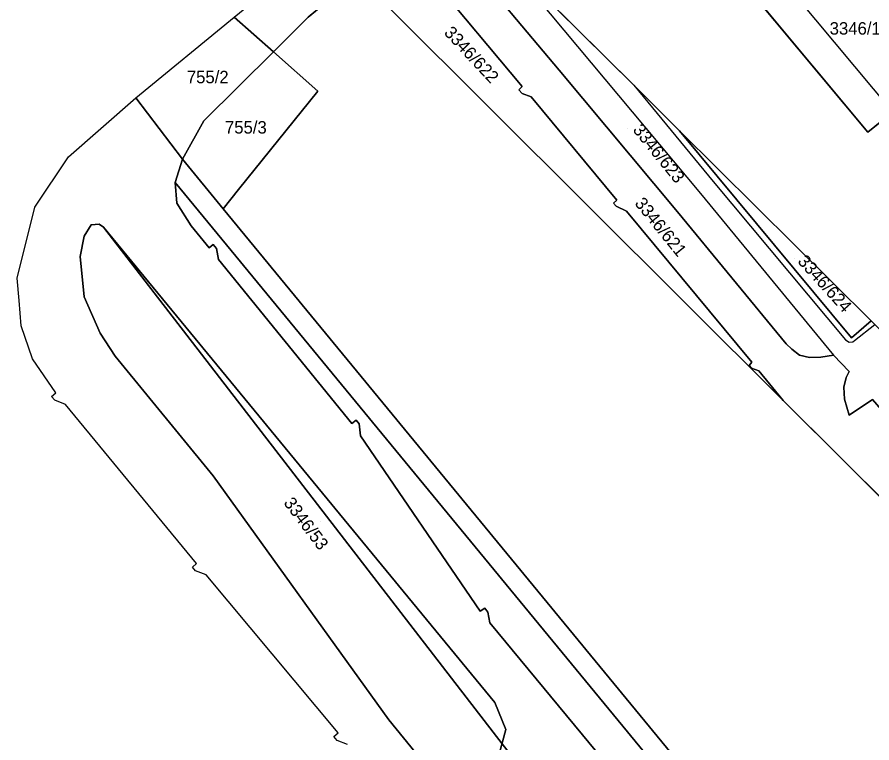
# Model space of a CAD drawing. Extents: x -262715 to -259381, y -1237238 to -1231182.
# Drawn here: x -262469.6 to -262332.8, y -1235281.6 to -1235165.4 of the extents above; entities that cross this region are included whole.
import ezdxf

# ---------------------------------------------------------------- set-up
doc = ezdxf.new("R2010")
doc.units = 0
for name, color, linetype in [('body_kn', 7, 'Continuous'), ('katuz_linie', 7, 'Continuous'), ('kladpar_druhypozemkov', 7, 'Continuous'), ('kladpar_hranice', 7, 'Continuous'), ('kladpar_parcelnecisla', 7, 'Continuous'), ('kladpar_plochy', 7, 'Continuous'), ('zappar_hrandruhpozemk', 7, 'Continuous'), ('zuob_linie', 7, 'Continuous'), ('zuob_plochy', 7, 'Continuous')]:
    doc.layers.add(name, color=color, linetype=linetype)

msp = doc.modelspace()

# ---------------------------------------------------------------- linework, layer by layer
at = {"layer": 'body_kn'}
for p, q in [((-262434.86, -1235165.39), (-262434.86, -1235165.39)), ((-262434.86, -1235165.39), (-262434.86, -1235165.39)), ((-262423.06, -1235165.42), (-262423.06, -1235165.42)), ((-262428.61, -1235170.93), (-262428.61, -1235170.93)), ((-262428.61, -1235170.93), (-262428.61, -1235170.93)), ((-262379.91, -1235170.1), (-262379.91, -1235170.1)), ((-262382.88, -1235173.89), (-262382.88, -1235173.89)), ((-262382.88, -1235173.89), (-262382.88, -1235173.89)), ((-262388.8, -1235176.49), (-262388.8, -1235176.49)), ((-262370.94, -1235176.3), (-262370.94, -1235176.3)), ((-262370.94, -1235176.3), (-262370.94, -1235176.3)), ((-262421.5, -1235177.25), (-262421.5, -1235177.25)), ((-262389.34, -1235177.04), (-262389.34, -1235177.04)), ((-262388.8, -1235177.63), (-262388.8, -1235177.63)), ((-262450.64, -1235178.3), (-262450.64, -1235178.3)), ((-262450.64, -1235178.3), (-262450.64, -1235178.3)), ((-262387.36, -1235178.16), (-262387.36, -1235178.16)), ((-262439.75, -1235181.99), (-262439.75, -1235181.99)), ((-262363.61, -1235183.58), (-262363.61, -1235183.58)), ((-262363.61, -1235183.58), (-262363.61, -1235183.58)), ((-262333.44, -1235183.83), (-262333.44, -1235183.83)), ((-262461.39, -1235187.78), (-262461.39, -1235187.78)), ((-262443.18, -1235188.13), (-262443.18, -1235188.13)), ((-262358.23, -1235191.73), (-262358.23, -1235191.73)), ((-262444.33, -1235191.9), (-262444.33, -1235191.9)), ((-262444.33, -1235191.9), (-262444.33, -1235191.9)), ((-262434.18, -1235193), (-262434.18, -1235193)), ((-262360.26, -1235193.62), (-262360.26, -1235193.62)), ((-262466.8, -1235195.83), (-262466.8, -1235195.83)), ((-262444.04, -1235195.21), (-262444.04, -1235195.21)), ((-262374.16, -1235195.21), (-262374.16, -1235195.21)), ((-262373.73, -1235195.65), (-262373.73, -1235195.65)), ((-262373.61, -1235194.72), (-262373.61, -1235194.72)), ((-262436.65, -1235196.07), (-262436.65, -1235196.07)), ((-262372.09, -1235196.49), (-262372.09, -1235196.49)), ((-262363.92, -1235196.58), (-262363.92, -1235196.58)), ((-262456.47, -1235198.53), (-262456.47, -1235198.53)), ((-262457.8, -1235198.65), (-262457.8, -1235198.65)), ((-262455.78, -1235199.04), (-262455.78, -1235199.04)), ((-262455.78, -1235199.04), (-262455.78, -1235199.04)), ((-262441.76, -1235198.8), (-262441.76, -1235198.8)), ((-262458.89, -1235200.48), (-262458.89, -1235200.48)), ((-262438.91, -1235202.35), (-262438.91, -1235202.35)), ((-262438.23, -1235201.8), (-262438.23, -1235201.8)), ((-262437.73, -1235202.43), (-262437.73, -1235202.43)), ((-262459.53, -1235203.74), (-262459.53, -1235203.74)), ((-262437.4, -1235204.21), (-262437.4, -1235204.21)), ((-262469.63, -1235207.19), (-262469.63, -1235207.19)), ((-262469.32, -1235210.79), (-262469.32, -1235210.79)), ((-262458.87, -1235210.2), (-262458.87, -1235210.2)), ((-262468.98, -1235214.85), (-262468.98, -1235214.85)), ((-262332.92, -1235214.03), (-262332.92, -1235214.03)), ((-262332.92, -1235214.03), (-262332.92, -1235214.03)), ((-262456.35, -1235216), (-262456.35, -1235216)), ((-262346.53, -1235217.71), (-262346.53, -1235217.71)), ((-262337.04, -1235217.08), (-262337.04, -1235217.08)), ((-262336.43, -1235217.42), (-262336.43, -1235217.42)), ((-262336.09, -1235216.73), (-262336.09, -1235216.73)), ((-262336.09, -1235216.73), (-262336.09, -1235216.73)), ((-262335.88, -1235217.4), (-262335.88, -1235217.4)), ((-262335.57, -1235217.2), (-262335.57, -1235217.2)), ((-262345.64, -1235218.58), (-262345.64, -1235218.58)), ((-262467.18, -1235220.09), (-262467.18, -1235220.09)), ((-262453.95, -1235219.66), (-262453.95, -1235219.66)), ((-262344.4, -1235219.5), (-262344.4, -1235219.5)), ((-262342.79, -1235219.92), (-262342.79, -1235219.92)), ((-262340.97, -1235219.86), (-262340.97, -1235219.86)), ((-262338.96, -1235219.52), (-262338.96, -1235219.52)), ((-262352.48, -1235221.18), (-262352.48, -1235221.18)), ((-262352.08, -1235221.59), (-262352.08, -1235221.59)), ((-262352.01, -1235220.67), (-262352.01, -1235220.67)), ((-262350.92, -1235222.01), (-262350.92, -1235222.01)), ((-262336.92, -1235223.09), (-262336.92, -1235223.09)), ((-262336.44, -1235222.15), (-262336.44, -1235222.15)), ((-262463.42, -1235225.57), (-262463.42, -1235225.57)), ((-262337.32, -1235224.65), (-262337.32, -1235224.65)), ((-262464.1, -1235226.12), (-262464.1, -1235226.12)), ((-262463.58, -1235226.75), (-262463.58, -1235226.75)), ((-262346.99, -1235226.77), (-262346.99, -1235226.77)), ((-262346.99, -1235226.77), (-262346.99, -1235226.77)), ((-262337.22, -1235226.56), (-262337.22, -1235226.56)), ((-262461.9, -1235227.42), (-262461.9, -1235227.42)), ((-262415.37, -1235229.91), (-262415.37, -1235229.91)), ((-262336.43, -1235229.13), (-262336.43, -1235229.13)), ((-262416.04, -1235230.46), (-262416.04, -1235230.46)), ((-262414.86, -1235230.54), (-262414.86, -1235230.54)), ((-262414.68, -1235232.46), (-262414.68, -1235232.46)), ((-262438.24, -1235238.87), (-262438.24, -1235238.87)), ((-262440.89, -1235252.88), (-262440.89, -1235252.88)), ((-262441.57, -1235253.45), (-262441.57, -1235253.45)), ((-262441.05, -1235254.08), (-262441.05, -1235254.08)), ((-262439.36, -1235254.72), (-262439.36, -1235254.72)), ((-262394.77, -1235260.02), (-262394.77, -1235260.02)), ((-262395.5, -1235260.52), (-262395.5, -1235260.52)), ((-262394.31, -1235260.7), (-262394.31, -1235260.7)), ((-262393.96, -1235262.38), (-262393.96, -1235262.38)), ((-262393.14, -1235275.16), (-262393.14, -1235275.16)), ((-262410.15, -1235277.93), (-262410.15, -1235277.93)), ((-262418.94, -1235280.58), (-262418.94, -1235280.58)), ((-262418.26, -1235280.02), (-262418.26, -1235280.02)), ((-262391.4, -1235279.44), (-262391.4, -1235279.44)), ((-262418.42, -1235281.2), (-262418.42, -1235281.2))]:
    msp.add_line(p, q, dxfattribs=at)
at = {"layer": 'katuz_linie'}
msp.add_lwpolyline([(-262416.72, -1235281.88), (-262418.42, -1235281.2), (-262418.94, -1235280.58), (-262418.26, -1235280.02), (-262439.36, -1235254.72), (-262441.05, -1235254.08), (-262441.57, -1235253.45), (-262440.89, -1235252.88), (-262461.9, -1235227.42), (-262463.58, -1235226.75), (-262464.1, -1235226.12), (-262463.42, -1235225.57), (-262467.18, -1235220.09), (-262468.98, -1235214.85), (-262469.32, -1235210.79), (-262469.63, -1235207.19), (-262466.8, -1235195.83), (-262461.39, -1235187.78), (-262450.64, -1235178.3), (-262434.86, -1235165.39), (-262428.09, -1235159.85)], dxfattribs=at)
at = {"layer": 'kladpar_druhypozemkov'}
for p, q in [((-262401.88, -1235168.02), (-262401.88, -1235168.02)), ((-262438.39, -1235174.16), (-262438.39, -1235174.16)), ((-262432.56, -1235182.13), (-262432.56, -1235182.13)), ((-262371.86, -1235183.27), (-262371.86, -1235183.27)), ((-262365.74, -1235198.27), (-262365.74, -1235198.27)), ((-262345.19, -1235204.06), (-262345.19, -1235204.06)), ((-262421.03, -1235246.14), (-262421.03, -1235246.14))]:
    msp.add_line(p, q, dxfattribs=at)
at = {"layer": 'kladpar_hranice'}
for p, q in [((-262336.09, -1235216.73), (-262363.61, -1235183.58)), ((-262363.61, -1235183.58), (-262332.92, -1235214.03)), ((-262100.82, -1235659.07), (-262455.78, -1235199.04)), ((-262455.78, -1235199.04), (-262100.82, -1235659.07)), ((-262332.92, -1235214.03), (-262336.09, -1235216.73))]:
    msp.add_line(p, q, dxfattribs=at)
for points in [[(-262312.04, -1235142.59), (-262308.12, -1235147.33), (-262314.73, -1235153.19), (-262310.07, -1235158.68), (-262314.95, -1235162.89), (-262317.15, -1235164.79), (-262314.45, -1235167.99), (-262329.51, -1235180.6), (-262333.44, -1235183.83), (-262352.14, -1235161.41), (-262348.26, -1235158.1), (-262333.24, -1235145.51), (-262330.57, -1235148.68), (-262328.29, -1235146.78), (-262323.48, -1235142.77), (-262318.85, -1235148.3), (-262312.04, -1235142.59)], [(-262330.57, -1235148.68), (-262333.24, -1235145.51), (-262348.26, -1235158.1), (-262352.14, -1235161.41), (-262333.44, -1235183.83), (-262329.51, -1235180.6)], [(-262382.88, -1235173.89), (-262398.5, -1235155.26), (-262400.22, -1235153.33), (-262400.7, -1235150.19), (-262400.66, -1235148.79), (-262400.25, -1235147.22)], [(-262400.25, -1235147.22), (-262400.66, -1235148.79), (-262400.7, -1235150.19), (-262400.22, -1235153.33), (-262398.5, -1235155.26), (-262382.88, -1235173.89), (-262363.92, -1235196.58), (-262346.53, -1235217.71), (-262345.64, -1235218.58), (-262344.4, -1235219.5), (-262342.79, -1235219.92), (-262340.97, -1235219.86), (-262338.96, -1235219.52), (-262336.44, -1235222.15), (-262336.92, -1235223.09), (-262337.32, -1235224.65), (-262337.22, -1235226.56), (-262336.43, -1235229.13), (-262332.7, -1235226.63), (-262328.58, -1235231.36), (-262319.45, -1235242.41), (-262309.17, -1235254.97), (-262308.21, -1235256.14), (-262281.8, -1235288.08)], [(-262400.25, -1235147.22), (-262400.02, -1235147.45), (-262370.94, -1235176.3), (-262363.61, -1235183.58)], [(-262304.42, -1235242.33), (-262305.65, -1235241.11), (-262307.78, -1235238.99), (-262311.81, -1235234.98), (-262330.07, -1235216.86), (-262332.36, -1235214.59), (-262332.92, -1235214.03), (-262363.61, -1235183.58), (-262370.94, -1235176.3), (-262400.02, -1235147.45)], [(-262434.86, -1235165.39), (-262428.09, -1235159.85), (-262420.43, -1235153.58)], [(-262346.99, -1235226.77), (-262350.92, -1235222.01), (-262352.08, -1235221.59), (-262352.48, -1235221.18), (-262352.01, -1235220.67), (-262372.09, -1235196.49), (-262373.73, -1235195.65), (-262374.16, -1235195.21), (-262373.61, -1235194.72), (-262387.36, -1235178.16), (-262388.8, -1235177.63), (-262389.34, -1235177.04), (-262388.8, -1235176.49), (-262403.34, -1235159.03), (-262405.12, -1235157.03), (-262405.91, -1235156.5), (-262407.8, -1235156.02), (-262409.93, -1235156.05), (-262411.99, -1235156.88), (-262415.01, -1235158.98)], [(-262261.59, -1235408.13), (-262355.74, -1235294.4), (-262436.65, -1235196.07), (-262434.18, -1235193), (-262421.5, -1235177.25), (-262428.61, -1235170.93), (-262423.06, -1235165.42), (-262415.13, -1235158.86)], [(-262415.13, -1235158.86), (-262423.06, -1235165.42), (-262428.61, -1235170.93), (-262434.86, -1235165.39)], [(-262415.13, -1235158.86), (-262415.01, -1235158.98), (-262411.59, -1235162.39), (-262409.71, -1235164.26), (-262346.99, -1235226.77), (-262326.09, -1235247.6), (-262263.33, -1235310.25)], [(-262346.99, -1235226.77), (-262409.71, -1235164.26), (-262411.59, -1235162.39), (-262415.01, -1235158.98)], [(-262403.34, -1235159.03), (-262388.8, -1235176.49), (-262389.34, -1235177.04), (-262388.8, -1235177.63), (-262387.36, -1235178.16), (-262373.61, -1235194.72), (-262374.16, -1235195.21), (-262373.73, -1235195.65), (-262372.09, -1235196.49), (-262352.01, -1235220.67), (-262352.48, -1235221.18), (-262352.08, -1235221.59), (-262350.92, -1235222.01), (-262346.99, -1235226.77)], [(-262450.64, -1235178.3), (-262434.86, -1235165.39), (-262428.61, -1235170.93), (-262439.75, -1235181.99), (-262443.18, -1235188.13), (-262450.64, -1235178.3)], [(-262428.61, -1235170.93), (-262421.5, -1235177.25), (-262434.18, -1235193), (-262436.65, -1235196.07), (-262443.18, -1235188.13), (-262439.75, -1235181.99), (-262428.61, -1235170.93)], [(-262260.36, -1235313.22), (-262263.33, -1235310.25), (-262271.96, -1235299.88), (-262273.09, -1235298.53), (-262281.8, -1235288.08), (-262308.21, -1235256.14), (-262309.17, -1235254.97), (-262319.45, -1235242.41), (-262328.58, -1235231.36), (-262332.7, -1235226.63), (-262336.43, -1235229.13), (-262337.22, -1235226.56), (-262337.32, -1235224.65), (-262336.92, -1235223.09), (-262336.44, -1235222.15), (-262338.96, -1235219.52), (-262340.97, -1235219.86), (-262342.79, -1235219.92), (-262344.4, -1235219.5), (-262345.64, -1235218.58), (-262346.53, -1235217.71), (-262363.92, -1235196.58), (-262382.88, -1235173.89)], [(-262416.72, -1235281.88), (-262418.42, -1235281.2), (-262418.94, -1235280.58), (-262418.26, -1235280.02), (-262439.36, -1235254.72), (-262441.05, -1235254.08), (-262441.57, -1235253.45), (-262440.89, -1235252.88), (-262461.9, -1235227.42), (-262463.58, -1235226.75), (-262464.1, -1235226.12), (-262463.42, -1235225.57), (-262467.18, -1235220.09), (-262468.98, -1235214.85), (-262469.32, -1235210.79), (-262469.63, -1235207.19), (-262466.8, -1235195.83), (-262461.39, -1235187.78), (-262450.64, -1235178.3), (-262443.18, -1235188.13), (-262444.33, -1235191.9), (-262444.04, -1235195.21), (-262441.76, -1235198.8), (-262438.91, -1235202.35), (-262438.23, -1235201.8), (-262437.73, -1235202.43), (-262437.4, -1235204.21), (-262416.04, -1235230.46), (-262415.37, -1235229.91), (-262414.86, -1235230.54), (-262414.68, -1235232.46), (-262395.5, -1235260.52), (-262394.77, -1235260.02), (-262394.31, -1235260.7), (-262393.96, -1235262.38), (-262375.57, -1235284.63)], [(-262363.61, -1235183.58), (-262336.09, -1235216.73), (-262332.92, -1235214.03)], [(-262295.81, -1235371.96), (-262360.99, -1235293.11), (-262444.33, -1235191.9), (-262443.18, -1235188.13), (-262436.65, -1235196.07), (-262355.74, -1235294.4), (-262261.59, -1235408.13)], [(-262444.33, -1235191.9), (-262360.99, -1235293.11), (-262295.81, -1235371.96)], [(-262375.57, -1235284.63), (-262393.96, -1235262.38), (-262394.31, -1235260.7), (-262394.77, -1235260.02), (-262395.5, -1235260.52), (-262414.68, -1235232.46), (-262414.86, -1235230.54), (-262415.37, -1235229.91), (-262416.04, -1235230.46), (-262437.4, -1235204.21), (-262437.73, -1235202.43), (-262438.23, -1235201.8), (-262438.91, -1235202.35), (-262441.76, -1235198.8), (-262444.04, -1235195.21), (-262444.33, -1235191.9)], [(-262455.78, -1235199.04), (-262393.14, -1235275.16), (-262391.4, -1235279.44), (-262392.61, -1235284), (-262395.35, -1235286.54), (-262399.67, -1235287.43), (-262403.56, -1235285.98), (-262410.15, -1235277.93), (-262438.24, -1235238.87), (-262453.95, -1235219.66), (-262456.35, -1235216), (-262458.87, -1235210.2), (-262459.53, -1235203.74), (-262458.89, -1235200.48), (-262457.8, -1235198.65), (-262456.47, -1235198.53), (-262455.78, -1235199.04)], [(-262455.78, -1235199.04), (-262456.47, -1235198.53), (-262457.8, -1235198.65), (-262458.89, -1235200.48), (-262459.53, -1235203.74), (-262458.87, -1235210.2), (-262456.35, -1235216), (-262453.95, -1235219.66), (-262438.24, -1235238.87), (-262410.15, -1235277.93), (-262403.56, -1235285.98), (-262399.67, -1235287.43), (-262395.35, -1235286.54), (-262392.61, -1235284), (-262391.4, -1235279.44), (-262393.14, -1235275.16), (-262455.78, -1235199.04)], [(-262332.92, -1235214.03), (-262332.36, -1235214.59), (-262330.07, -1235216.86), (-262311.81, -1235234.98), (-262307.78, -1235238.99), (-262305.65, -1235241.11), (-262304.42, -1235242.33)], [(-262263.33, -1235310.25), (-262326.09, -1235247.6), (-262346.99, -1235226.77)]]:
    msp.add_lwpolyline(points, dxfattribs=at)
at = {"layer": 'kladpar_plochy'}
for p, q in [((-262370.94, -1235176.3), (-262400.02, -1235147.45)), ((-262423.06, -1235165.42), (-262415.13, -1235158.86)), ((-262352.14, -1235161.41), (-262333.44, -1235183.83)), ((-262409.71, -1235164.26), (-262346.99, -1235226.77)), ((-262428.61, -1235170.93), (-262423.06, -1235165.42)), ((-262421.5, -1235177.25), (-262428.61, -1235170.93)), ((-262363.61, -1235183.58), (-262370.94, -1235176.3)), ((-262434.18, -1235193), (-262421.5, -1235177.25)), ((-262461.39, -1235187.78), (-262450.64, -1235178.3)), ((-262450.64, -1235178.3), (-262443.18, -1235188.13)), ((-262333.44, -1235183.83), (-262329.51, -1235180.6)), ((-262332.92, -1235214.03), (-262363.61, -1235183.58)), ((-262466.8, -1235195.83), (-262461.39, -1235187.78)), ((-262443.18, -1235188.13), (-262444.33, -1235191.9)), ((-262444.33, -1235191.9), (-262444.04, -1235195.21)), ((-262436.65, -1235196.07), (-262434.18, -1235193)), ((-262469.63, -1235207.19), (-262466.8, -1235195.83)), ((-262444.04, -1235195.21), (-262441.76, -1235198.8)), ((-262355.74, -1235294.4), (-262436.65, -1235196.07)), ((-262456.47, -1235198.53), (-262457.8, -1235198.65)), ((-262455.78, -1235199.04), (-262456.47, -1235198.53)), ((-262457.8, -1235198.65), (-262458.89, -1235200.48)), ((-262393.14, -1235275.16), (-262455.78, -1235199.04)), ((-262441.76, -1235198.8), (-262438.91, -1235202.35)), ((-262458.89, -1235200.48), (-262459.53, -1235203.74)), ((-262438.91, -1235202.35), (-262438.23, -1235201.8)), ((-262438.23, -1235201.8), (-262437.73, -1235202.43)), ((-262437.73, -1235202.43), (-262437.4, -1235204.21)), ((-262459.53, -1235203.74), (-262458.87, -1235210.2)), ((-262437.4, -1235204.21), (-262416.04, -1235230.46)), ((-262469.32, -1235210.79), (-262469.63, -1235207.19)), ((-262468.98, -1235214.85), (-262469.32, -1235210.79)), ((-262458.87, -1235210.2), (-262456.35, -1235216)), ((-262467.18, -1235220.09), (-262468.98, -1235214.85)), ((-262332.36, -1235214.59), (-262332.92, -1235214.03)), ((-262456.35, -1235216), (-262453.95, -1235219.66)), ((-262463.42, -1235225.57), (-262467.18, -1235220.09)), ((-262453.95, -1235219.66), (-262438.24, -1235238.87)), ((-262464.1, -1235226.12), (-262463.42, -1235225.57)), ((-262463.58, -1235226.75), (-262464.1, -1235226.12)), ((-262461.9, -1235227.42), (-262463.58, -1235226.75)), ((-262346.99, -1235226.77), (-262326.09, -1235247.6)), ((-262440.89, -1235252.88), (-262461.9, -1235227.42)), ((-262416.04, -1235230.46), (-262415.37, -1235229.91)), ((-262415.37, -1235229.91), (-262414.86, -1235230.54)), ((-262414.86, -1235230.54), (-262414.68, -1235232.46)), ((-262414.68, -1235232.46), (-262395.5, -1235260.52)), ((-262438.24, -1235238.87), (-262410.15, -1235277.93)), ((-262441.57, -1235253.45), (-262440.89, -1235252.88)), ((-262441.05, -1235254.08), (-262441.57, -1235253.45)), ((-262439.36, -1235254.72), (-262441.05, -1235254.08)), ((-262418.26, -1235280.02), (-262439.36, -1235254.72)), ((-262395.5, -1235260.52), (-262394.77, -1235260.02)), ((-262394.77, -1235260.02), (-262394.31, -1235260.7)), ((-262394.31, -1235260.7), (-262393.96, -1235262.38)), ((-262393.96, -1235262.38), (-262375.57, -1235284.63)), ((-262391.4, -1235279.44), (-262393.14, -1235275.16)), ((-262410.15, -1235277.93), (-262403.56, -1235285.98)), ((-262418.94, -1235280.58), (-262418.26, -1235280.02)), ((-262418.42, -1235281.2), (-262418.94, -1235280.58)), ((-262392.61, -1235284), (-262391.4, -1235279.44)), ((-262416.72, -1235281.88), (-262418.42, -1235281.2))]:
    msp.add_line(p, q, dxfattribs=at)
for points in [[(-262312.04, -1235142.59), (-262308.12, -1235147.33), (-262314.73, -1235153.19), (-262310.07, -1235158.68), (-262314.95, -1235162.89), (-262317.15, -1235164.79), (-262314.45, -1235167.99), (-262329.51, -1235180.6), (-262333.44, -1235183.83), (-262352.14, -1235161.41), (-262348.26, -1235158.1), (-262333.24, -1235145.51), (-262330.57, -1235148.68), (-262328.29, -1235146.78), (-262323.48, -1235142.77), (-262318.85, -1235148.3)], [(-262434.86, -1235165.39), (-262428.09, -1235159.85), (-262420.43, -1235153.58), (-262415.13, -1235158.86), (-262423.06, -1235165.42), (-262428.61, -1235170.93)], [(-262403.34, -1235159.03), (-262388.8, -1235176.49), (-262389.34, -1235177.04), (-262388.8, -1235177.63), (-262387.36, -1235178.16), (-262373.61, -1235194.72), (-262374.16, -1235195.21), (-262373.73, -1235195.65), (-262372.09, -1235196.49), (-262352.01, -1235220.67), (-262352.48, -1235221.18), (-262352.08, -1235221.59), (-262350.92, -1235222.01), (-262346.99, -1235226.77), (-262409.71, -1235164.26), (-262411.59, -1235162.39), (-262415.01, -1235158.98), (-262411.99, -1235156.88), (-262409.93, -1235156.05), (-262407.8, -1235156.02), (-262405.91, -1235156.5), (-262405.12, -1235157.03)], [(-262450.64, -1235178.3), (-262434.86, -1235165.39), (-262428.61, -1235170.93), (-262439.75, -1235181.99), (-262443.18, -1235188.13)], [(-262428.61, -1235170.93), (-262421.5, -1235177.25), (-262434.18, -1235193), (-262436.65, -1235196.07), (-262443.18, -1235188.13), (-262439.75, -1235181.99)], [(-262336.09, -1235216.73), (-262363.61, -1235183.58), (-262332.92, -1235214.03)], [(-262455.78, -1235199.04), (-262393.14, -1235275.16), (-262391.4, -1235279.44), (-262392.61, -1235284), (-262395.35, -1235286.54), (-262399.67, -1235287.43), (-262403.56, -1235285.98), (-262410.15, -1235277.93), (-262438.24, -1235238.87), (-262453.95, -1235219.66), (-262456.35, -1235216), (-262458.87, -1235210.2), (-262459.53, -1235203.74), (-262458.89, -1235200.48), (-262457.8, -1235198.65), (-262456.47, -1235198.53)]]:
    msp.add_lwpolyline(points, close=True, dxfattribs=at)
for points in [[(-262400.02, -1235147.45), (-262370.94, -1235176.3), (-262363.61, -1235183.58), (-262336.09, -1235216.73), (-262332.92, -1235214.03), (-262332.36, -1235214.59)], [(-262332.7, -1235226.63), (-262336.43, -1235229.13), (-262337.22, -1235226.56), (-262337.32, -1235224.65), (-262336.92, -1235223.09), (-262336.44, -1235222.15), (-262338.96, -1235219.52), (-262340.97, -1235219.86), (-262342.79, -1235219.92), (-262344.4, -1235219.5), (-262345.64, -1235218.58), (-262346.53, -1235217.71), (-262363.92, -1235196.58), (-262382.88, -1235173.89), (-262398.5, -1235155.26)], [(-262398.5, -1235155.26), (-262382.88, -1235173.89), (-262363.92, -1235196.58), (-262346.53, -1235217.71), (-262345.64, -1235218.58), (-262344.4, -1235219.5), (-262342.79, -1235219.92), (-262340.97, -1235219.86), (-262338.96, -1235219.52), (-262336.44, -1235222.15), (-262336.92, -1235223.09), (-262337.32, -1235224.65), (-262337.22, -1235226.56), (-262336.43, -1235229.13), (-262332.7, -1235226.63)], [(-262326.09, -1235247.6), (-262346.99, -1235226.77), (-262350.92, -1235222.01), (-262352.08, -1235221.59), (-262352.48, -1235221.18), (-262352.01, -1235220.67), (-262372.09, -1235196.49), (-262373.73, -1235195.65), (-262374.16, -1235195.21), (-262373.61, -1235194.72), (-262387.36, -1235178.16), (-262388.8, -1235177.63), (-262389.34, -1235177.04), (-262388.8, -1235176.49), (-262403.34, -1235159.03)], [(-262295.81, -1235371.96), (-262360.99, -1235293.11), (-262444.33, -1235191.9), (-262443.18, -1235188.13), (-262436.65, -1235196.07), (-262355.74, -1235294.4), (-262261.59, -1235408.13)], [(-262375.57, -1235284.63), (-262393.96, -1235262.38), (-262394.31, -1235260.7), (-262394.77, -1235260.02), (-262395.5, -1235260.52), (-262414.68, -1235232.46), (-262414.86, -1235230.54), (-262415.37, -1235229.91), (-262416.04, -1235230.46), (-262437.4, -1235204.21), (-262437.73, -1235202.43), (-262438.23, -1235201.8), (-262438.91, -1235202.35), (-262441.76, -1235198.8), (-262444.04, -1235195.21), (-262444.33, -1235191.9), (-262360.99, -1235293.11)]]:
    msp.add_lwpolyline(points, dxfattribs=at)
at = {"layer": 'zappar_hrandruhpozemk'}
for p, q in [((-262391.19, -1235156.62), (-262379.91, -1235170.1)), ((-262348.26, -1235158.1), (-262329.51, -1235180.6)), ((-262370.94, -1235176.3), (-262358.23, -1235191.73)), ((-262358.23, -1235191.73), (-262337.04, -1235217.08))]:
    msp.add_line(p, q, dxfattribs=at)
for points in [[(-262379.91, -1235170.1), (-262360.26, -1235193.62), (-262338.96, -1235219.52)], [(-262337.04, -1235217.08), (-262336.43, -1235217.42), (-262335.88, -1235217.4), (-262335.57, -1235217.2), (-262332.36, -1235214.59)]]:
    msp.add_lwpolyline(points, dxfattribs=at)
at = {"layer": 'zuob_linie'}
msp.add_lwpolyline([(-262416.72, -1235281.88), (-262418.42, -1235281.2), (-262418.94, -1235280.58), (-262418.26, -1235280.02), (-262439.36, -1235254.72), (-262441.05, -1235254.08), (-262441.57, -1235253.45), (-262440.89, -1235252.88), (-262461.9, -1235227.42), (-262463.58, -1235226.75), (-262464.1, -1235226.12), (-262463.42, -1235225.57), (-262467.18, -1235220.09), (-262468.98, -1235214.85), (-262469.32, -1235210.79), (-262469.63, -1235207.19), (-262466.8, -1235195.83), (-262461.39, -1235187.78), (-262450.64, -1235178.3), (-262434.86, -1235165.39), (-262428.09, -1235159.85)], dxfattribs=at)
at = {"layer": 'zuob_plochy'}
msp.add_lwpolyline([(-262416.72, -1235281.88), (-262418.42, -1235281.2), (-262418.94, -1235280.58), (-262418.26, -1235280.02), (-262439.36, -1235254.72), (-262441.05, -1235254.08), (-262441.57, -1235253.45), (-262440.89, -1235252.88), (-262461.9, -1235227.42), (-262463.58, -1235226.75), (-262464.1, -1235226.12), (-262463.42, -1235225.57), (-262467.18, -1235220.09), (-262468.98, -1235214.85), (-262469.32, -1235210.79), (-262469.63, -1235207.19), (-262466.8, -1235195.83), (-262461.39, -1235187.78), (-262450.64, -1235178.3), (-262434.86, -1235165.39), (-262428.09, -1235159.85)], dxfattribs=at)

# ---------------------------------------------------------------- texts
at = {"layer": 'kladpar_parcelnecisla'}
for s, rotation, p in [('3346/622', 313, (-262401.41, -1235167.99)), ('3346/623', 309, (-262371.18, -1235183.5)), ('3346/621', 309, (-262370.88, -1235195.26)), ('3346/624', 312, (-262344.81, -1235204.58)), ('3346/53', 307, (-262427.06, -1235243.2))]:
    msp.add_text(s, height=2, rotation=rotation, dxfattribs=at).set_placement(p)
for s, p in [('3346/145', (-262339.57, -1235168.2)), ('755/2', (-262442.46, -1235175.99)), ('755/3', (-262436.36, -1235184.04))]:
    msp.add_text(s, height=2, dxfattribs=at).set_placement(p)

doc.saveas('drawing.dxf')
